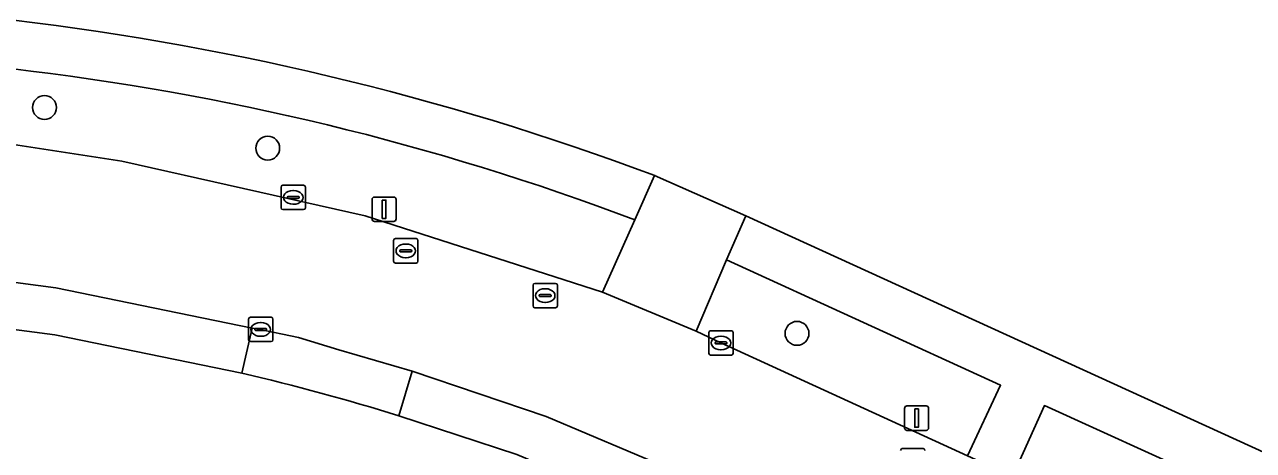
# Model space of a CAD drawing. Extents: x 162722 to 165104, y 384719 to 386284.
# Drawn here: x 164010.4 to 164060.8, y 385169.9 to 385187.3 of the extents above; entities that cross this region are included whole.
import ezdxf

# ---------------------------------------------------------------- set-up
doc = ezdxf.new("R2010")
doc.units = 0
for name, color, linetype in [('IMGEO_Boom', 7, 'Continuous'), ('IMGEO_Erf', 7, 'Continuous'), ('IMGEO_Groenvoorziening', 7, 'Continuous'), ('IMGEO_Kolk', 7, 'Continuous'), ('IMGEO_Lichtmast', 7, 'Continuous'), ('IMGEO_Parkeervlak_open', 7, 'Continuous'), ('IMGEO_Rijbaan_lokaal_gesloten', 7, 'Continuous'), ('IMGEO_Rioolput', 7, 'Continuous'), ('IMGEO_Voetpad_open', 7, 'Continuous')]:
    doc.layers.add(name, color=color, linetype=linetype)

msp = doc.modelspace()

# ---------------------------------------------------------------- linework, layer by layer
at = {"layer": 'IMGEO_Boom'}
for centre in [(164011.185, 385183.923), (164020.336, 385182.255), (164042.041, 385174.672)]:
    msp.add_circle(centre, 0.489, dxfattribs=at)
at = {"layer": 'IMGEO_Erf'}
for points in [[(164036.204, 385181.139), (164039.945, 385179.482), (164072.64, 385164.57), (164078.669, 385161.813), (164095.502, 385154.125), (164099.033, 385152.538), (164099.324, 385152.404), (164101.923, 385153.628), (164120.431, 385163.473), (164142.636, 385174.734), (164131.602, 385206.911)], [(164019.273, 385173.042), (164011.601, 385174.616), (164006.685, 385175.256), (164000.92, 385175.782), (164000, 385175.844), (163980.454, 385177.525), (163975.738, 385178.054), (163957.036, 385179.674)], [(164039.766, 385163.405), (164039.734, 385163.747), (164039.672, 385164.085), (164039.579, 385164.415), (164039.458, 385164.737), (164039.308, 385165.046), (164039.132, 385165.34), (164038.929, 385165.618), (164038.703, 385165.876), (164038.455, 385166.113), (164038.186, 385166.327), (164037.899, 385166.516), (164037.754, 385166.599), (164036.166, 385167.339), (164030.547, 385169.706), (164025.714, 385171.29)]]:
    msp.add_lwpolyline(points, dxfattribs=at)
for centre, radius, start, end in [((163996.852, 385075.903), 112.353, 69.49693, 83.76696), ((164000.145, 385090.003), 85.213, 72.53863, 77.02793)]:
    msp.add_arc(centre, radius, start, end, dxfattribs=at)
at = {"layer": 'IMGEO_Groenvoorziening'}
msp.add_lwpolyline([(164009.796, 385185.514), (164002.32, 385186.259), (164002.022, 385183.193), (164004.157, 385183.013), (164006.361, 385182.82), (164009.373, 385182.493), (164014.356, 385181.719), (164024.328, 385179.48), (164034.061, 385176.359), (164035.388, 385179.326)], dxfattribs=at)
for points in [[(164049.034, 385169.655), (164050.39, 385172.544), (164039.144, 385177.688), (164037.91, 385174.757), (164038.924, 385174.279)], [(164071.832, 385162.783), (164052.189, 385171.716), (164050.878, 385168.812), (164053.648, 385167.548), (164069.537, 385160.271), (164070.499, 385159.839)]]:
    msp.add_lwpolyline(points, close=True, dxfattribs=at)
msp.add_arc((163997.66, 385079.307), 106.898, 69.33302, 83.48118, dxfattribs=at)
at = {"layer": 'IMGEO_Kolk'}
for p, q in [((164020.882, 385179.814), (164020.882, 385180.666)), ((164020.957, 385180.74), (164021.809, 385180.74)), ((164021.184, 385180.283), (164021.582, 385180.283)), ((164021.37, 385180.52), (164021.395, 385180.52)), ((164021.883, 385180.666), (164021.883, 385179.814)), ((164021.141, 385180.234), (164021.141, 385180.246)), ((164021.579, 385180.197), (164021.181, 385180.197)), ((164021.393, 385179.96), (164021.368, 385179.96)), ((164021.625, 385180.246), (164021.625, 385180.234)), ((164021.809, 385179.74), (164020.957, 385179.74)), ((164019.55, 385174.406), (164019.55, 385175.258)), ((164019.625, 385175.332), (164020.477, 385175.332)), ((164020.551, 385175.258), (164020.551, 385174.406)), ((164019.809, 385174.826), (164019.809, 385174.838)), ((164020.247, 385174.789), (164019.849, 385174.789)), ((164019.852, 385174.875), (164020.25, 385174.875)), ((164020.038, 385175.112), (164020.063, 385175.112)), ((164020.293, 385174.838), (164020.293, 385174.826)), ((164038.498, 385174.779), (164039.35, 385174.779)), ((164020.477, 385174.332), (164019.625, 385174.332)), ((164020.061, 385174.552), (164020.036, 385174.552)), ((164038.423, 385173.853), (164038.423, 385174.705)), ((164038.682, 385174.273), (164038.682, 385174.285)), ((164039.12, 385174.236), (164038.722, 385174.236)), ((164038.725, 385174.322), (164039.123, 385174.322)), ((164038.911, 385174.559), (164038.936, 385174.559)), ((164039.166, 385174.285), (164039.166, 385174.273)), ((164039.424, 385174.705), (164039.424, 385173.853)), ((164039.35, 385173.779), (164038.498, 385173.779)), ((164038.934, 385173.999), (164038.909, 385173.999))]:
    msp.add_line(p, q, dxfattribs=at)
for points in [[(164020.882, 385179.814), (164020.882, 385180.666)], [(164020.957, 385180.74), (164021.809, 385180.74)], [(164021.883, 385180.666), (164021.883, 385179.814)], [(164021.809, 385179.74), (164020.957, 385179.74)], [(164019.55, 385174.406), (164019.55, 385175.258)], [(164019.625, 385175.332), (164020.477, 385175.332)], [(164020.551, 385175.258), (164020.551, 385174.406)], [(164038.498, 385174.779), (164039.35, 385174.779)], [(164020.477, 385174.332), (164019.625, 385174.332)], [(164038.423, 385173.853), (164038.423, 385174.705)], [(164039.424, 385174.705), (164039.424, 385173.853)], [(164039.35, 385173.779), (164038.498, 385173.779)]]:
    msp.add_lwpolyline(points, dxfattribs=at)
for centre, radius, start, end in [((164020.959, 385180.664), 0.0765, 91.552, 178.448), ((164020.959, 385180.664), 0.0765, 91.552, 178.448), ((164021.181, 385180.243), 0.0403, 85.8775, 175.7526), ((164021.586, 385180.245), 0.0386, 1.7309, 96.639), ((164021.807, 385180.664), 0.0765, 1.552, 88.448), ((164021.807, 385180.664), 0.0765, 1.552, 88.448), ((164020.959, 385179.816), 0.0765, 181.552, 268.448), ((164020.959, 385179.816), 0.0765, 181.552, 268.448), ((164021.178, 385180.233), 0.0366, 178.938, 274.7102), ((164021.582, 385180.24), 0.043, 264.8664, 352.4533), ((164021.807, 385179.816), 0.0765, 271.552, 358.448), ((164021.807, 385179.816), 0.0765, 271.552, 358.448), ((164019.627, 385175.256), 0.0765, 91.552, 178.448), ((164019.627, 385175.256), 0.0765, 91.552, 178.448), ((164020.475, 385175.256), 0.0765, 1.552, 88.448), ((164020.475, 385175.256), 0.0765, 1.552, 88.448), ((164019.849, 385174.835), 0.0403, 85.8775, 175.7526), ((164019.846, 385174.825), 0.0366, 178.938, 274.7102), ((164020.25, 385174.832), 0.043, 264.8664, 352.4533), ((164020.254, 385174.837), 0.0386, 1.7309, 96.639), ((164038.5, 385174.703), 0.0765, 91.552, 178.448), ((164038.5, 385174.703), 0.0765, 91.552, 178.448), ((164039.348, 385174.703), 0.0765, 1.552, 88.448), ((164039.348, 385174.703), 0.0765, 1.552, 88.448), ((164019.627, 385174.408), 0.0765, 181.552, 268.448), ((164019.627, 385174.408), 0.0765, 181.552, 268.448), ((164020.475, 385174.408), 0.0765, 271.552, 358.448), ((164020.475, 385174.408), 0.0765, 271.552, 358.448), ((164038.722, 385174.282), 0.0403, 85.8775, 175.7526), ((164038.719, 385174.272), 0.0366, 178.938, 274.7102), ((164039.123, 385174.279), 0.043, 264.8664, 352.4533), ((164039.127, 385174.284), 0.0386, 1.7309, 96.639), ((164038.5, 385173.855), 0.0765, 181.552, 268.448), ((164038.5, 385173.855), 0.0765, 181.552, 268.448), ((164039.348, 385173.855), 0.0765, 271.552, 358.448), ((164039.348, 385173.855), 0.0765, 271.552, 358.448)]:
    msp.add_arc(centre, radius, start, end, dxfattribs=at)
for centre, major_axis, ratio, start_param, end_param in [((164021.369, 385180.24), (-0.387, 0.002), 0.722429, 4.712389, 7.853982), ((164021.394, 385180.24), (-0.39, 0.002), 0.717154, 1.570796, 4.712389), ((164020.037, 385174.832), (-0.387, 0.002), 0.722429, 4.712389, 7.853982), ((164020.062, 385174.832), (-0.39, 0.002), 0.717154, 1.570796, 4.712389), ((164038.91, 385174.279), (-0.387, 0.002), 0.722429, 4.712389, 7.853982), ((164038.935, 385174.279), (-0.39, 0.002), 0.717154, 1.570796, 4.712389)]:
    msp.add_ellipse(centre, major_axis=major_axis, ratio=ratio, start_param=start_param, end_param=end_param, dxfattribs=at)
at = {"layer": 'IMGEO_Lichtmast'}
for p, q in [((164024.613, 385179.356), (164024.613, 385180.156)), ((164024.613, 385180.156), (164024.613, 385179.356)), ((164024.713, 385180.256), (164025.503, 385180.256)), ((164025.503, 385180.256), (164024.713, 385180.256)), ((164025.603, 385180.156), (164025.603, 385179.356)), ((164025.603, 385179.356), (164025.603, 385180.156)), ((164025.503, 385179.256), (164024.713, 385179.256)), ((164024.713, 385179.256), (164025.503, 385179.256)), ((164046.55, 385171.699), (164047.34, 385171.699)), ((164047.34, 385171.699), (164046.55, 385171.699)), ((164046.45, 385170.799), (164046.45, 385171.599)), ((164046.45, 385171.599), (164046.45, 385170.799)), ((164047.44, 385171.599), (164047.44, 385170.799)), ((164047.44, 385170.799), (164047.44, 385171.599)), ((164047.34, 385170.699), (164046.55, 385170.699)), ((164046.55, 385170.699), (164047.34, 385170.699))]:
    msp.add_line(p, q, dxfattribs=at)
for points in [[(164025.033, 385180.131), (164025.183, 385180.131), (164025.183, 385179.381), (164025.033, 385179.381), (164025.033, 385180.131)], [(164046.87, 385171.574), (164047.02, 385171.574), (164047.02, 385170.824), (164046.87, 385170.824), (164046.87, 385171.574)]]:
    msp.add_lwpolyline(points, dxfattribs=at)
for centre, start, end in [((164024.713, 385180.156), 90, 180), ((164024.713, 385180.156), 90, 180), ((164025.503, 385180.156), 0, 90), ((164025.503, 385180.156), 360, 90), ((164024.713, 385179.356), 180, 270), ((164024.713, 385179.356), 180, 270), ((164025.503, 385179.356), 270, 0), ((164025.503, 385179.356), 270, 0), ((164046.55, 385171.599), 90, 180), ((164046.55, 385171.599), 90, 180), ((164047.34, 385171.599), 0, 90), ((164047.34, 385171.599), 360, 90), ((164046.55, 385170.799), 180, 270), ((164046.55, 385170.799), 180, 270), ((164047.34, 385170.799), 270, 0), ((164047.34, 385170.799), 270, 0)]:
    msp.add_arc(centre, 0.1, start, end, dxfattribs=at)
at = {"layer": 'IMGEO_Parkeervlak_open'}
msp.add_lwpolyline([(164006.685, 385175.256), (164011.601, 385174.616), (164019.273, 385173.042), (164019.703, 385174.889), (164011.653, 385176.534), (164006.878, 385177.162)], close=True, dxfattribs=at)
msp.add_lwpolyline([(164036.795, 385169.137), (164031.751, 385171.269), (164026.265, 385173.125), (164025.714, 385171.29), (164030.547, 385169.706)], dxfattribs=at)
at = {"layer": 'IMGEO_Rijbaan_lokaal_gesloten'}
for points in [[(164069.537, 385160.271), (164053.648, 385167.548), (164050.878, 385168.812), (164049.034, 385169.655), (164038.924, 385174.279), (164037.91, 385174.757), (164034.061, 385176.359), (164024.328, 385179.48), (164014.356, 385181.719), (164009.373, 385182.493), (164006.361, 385182.82), (164004.157, 385183.013), (164002.022, 385183.193), (164000, 385183.379), (163997.041, 385183.651), (163985.03, 385184.687), (163984.115, 385184.765), (163982.729, 385184.885), (163961.332, 385186.712), (163953.03, 385187.504), (163948.264, 385187.936), (163942.935, 385188.388), (163927.518, 385189.855), (163916.96, 385190.797)], [(163946.345, 385182.337), (163959.871, 385181.283), (163961.537, 385181.086), (163975.917, 385179.858), (163980.657, 385179.445), (163982.043, 385179.328), (164000, 385177.774), (164001.089, 385177.667), (164003.306, 385177.464), (164006.878, 385177.162), (164011.653, 385176.534), (164019.703, 385174.889), (164019.892, 385174.859), (164021.592, 385174.502), (164023.254, 385173.995), (164026.265, 385173.125), (164031.751, 385171.269), (164036.795, 385169.137), (164051.9, 385162.23), (164052.042, 385162.153), (164054.177, 385161.165), (164066.085, 385155.714)]]:
    msp.add_lwpolyline(points, dxfattribs=at)
at = {"layer": 'IMGEO_Rioolput'}
for p, q in [((164025.497, 385177.625), (164025.497, 385178.477)), ((164025.572, 385178.551), (164026.424, 385178.551)), ((164025.985, 385178.331), (164026.01, 385178.331)), ((164026.498, 385178.477), (164026.498, 385177.625)), ((164025.756, 385178.045), (164025.756, 385178.057)), ((164026.194, 385178.008), (164025.796, 385178.008)), ((164025.799, 385178.094), (164026.197, 385178.094)), ((164026.008, 385177.771), (164025.983, 385177.771)), ((164026.24, 385178.057), (164026.24, 385178.045)), ((164026.424, 385177.551), (164025.572, 385177.551)), ((164031.215, 385175.794), (164031.215, 385176.646)), ((164031.29, 385176.72), (164032.142, 385176.72)), ((164031.517, 385176.263), (164031.915, 385176.263)), ((164031.703, 385176.5), (164031.728, 385176.5)), ((164032.216, 385176.646), (164032.216, 385175.794)), ((164031.474, 385176.214), (164031.474, 385176.226)), ((164031.912, 385176.177), (164031.514, 385176.177)), ((164031.726, 385175.94), (164031.701, 385175.94)), ((164031.958, 385176.226), (164031.958, 385176.214)), ((164032.142, 385175.72), (164031.29, 385175.72)), ((164046.36, 385169.952), (164047.212, 385169.952))]:
    msp.add_line(p, q, dxfattribs=at)
for points in [[(164025.497, 385177.625), (164025.497, 385178.477)], [(164025.572, 385178.551), (164026.424, 385178.551)], [(164026.498, 385178.477), (164026.498, 385177.625)], [(164026.424, 385177.551), (164025.572, 385177.551)], [(164031.215, 385175.794), (164031.215, 385176.646)], [(164031.29, 385176.72), (164032.142, 385176.72)], [(164032.216, 385176.646), (164032.216, 385175.794)], [(164032.142, 385175.72), (164031.29, 385175.72)], [(164046.36, 385169.952), (164047.212, 385169.952)]]:
    msp.add_lwpolyline(points, dxfattribs=at)
for centre, radius, start, end in [((164025.574, 385178.475), 0.0765, 91.552, 178.448), ((164025.574, 385178.475), 0.0765, 91.552, 178.448), ((164026.422, 385178.475), 0.0765, 1.552, 88.448), ((164026.422, 385178.475), 0.0765, 1.552, 88.448), ((164025.796, 385178.054), 0.0403, 85.8775, 175.7526), ((164025.793, 385178.044), 0.0366, 178.938, 274.7102), ((164026.197, 385178.051), 0.043, 264.8664, 352.4533), ((164026.201, 385178.056), 0.0386, 1.7309, 96.639), ((164025.574, 385177.627), 0.0765, 181.552, 268.448), ((164025.574, 385177.627), 0.0765, 181.552, 268.448), ((164026.422, 385177.627), 0.0765, 271.552, 358.448), ((164026.422, 385177.627), 0.0765, 271.552, 358.448), ((164031.292, 385176.644), 0.0765, 91.552, 178.448), ((164031.292, 385176.644), 0.0765, 91.552, 178.448), ((164031.514, 385176.223), 0.0403, 85.8775, 175.7526), ((164031.919, 385176.225), 0.0386, 1.7309, 96.639), ((164032.14, 385176.644), 0.0765, 1.552, 88.448), ((164032.14, 385176.644), 0.0765, 1.552, 88.448), ((164031.292, 385175.796), 0.0765, 181.552, 268.448), ((164031.292, 385175.796), 0.0765, 181.552, 268.448), ((164031.511, 385176.213), 0.0366, 178.938, 274.7102), ((164031.915, 385176.22), 0.043, 264.8664, 352.4533), ((164032.14, 385175.796), 0.0765, 271.552, 358.448), ((164032.14, 385175.796), 0.0765, 271.552, 358.448), ((164046.362, 385169.876), 0.0765, 91.552, 178.448), ((164046.362, 385169.876), 0.0765, 91.552, 178.448), ((164047.21, 385169.876), 0.0765, 1.552, 88.448), ((164047.21, 385169.876), 0.0765, 1.552, 88.448)]:
    msp.add_arc(centre, radius, start, end, dxfattribs=at)
for centre, major_axis, ratio, start_param, end_param in [((164025.984, 385178.051), (-0.387, 0.002), 0.722429, 4.712389, 7.853982), ((164026.009, 385178.051), (-0.39, 0.002), 0.717154, 1.570796, 4.712389), ((164031.702, 385176.22), (-0.387, 0.002), 0.722429, 4.712389, 7.853982), ((164031.727, 385176.22), (-0.39, 0.002), 0.717154, 1.570796, 4.712389)]:
    msp.add_ellipse(centre, major_axis=major_axis, ratio=ratio, start_param=start_param, end_param=end_param, dxfattribs=at)
at = {"layer": 'IMGEO_Voetpad_open'}
for points in [[(164037.91, 385174.757), (164039.144, 385177.688), (164039.945, 385179.482), (164036.204, 385181.139), (164035.388, 385179.326), (164034.061, 385176.359)], [(164050.878, 385168.812), (164052.189, 385171.716), (164071.832, 385162.783), (164072.64, 385164.57), (164039.945, 385179.482), (164039.144, 385177.688), (164050.39, 385172.544), (164049.034, 385169.655)]]:
    msp.add_lwpolyline(points, close=True, dxfattribs=at)
for points in [[(164035.388, 385179.326), (164036.204, 385181.139)], [(164025.714, 385171.29), (164026.265, 385173.125), (164023.254, 385173.995), (164021.592, 385174.502), (164019.892, 385174.859), (164019.703, 385174.889), (164019.273, 385173.042)]]:
    msp.add_lwpolyline(points, dxfattribs=at)
for centre, radius, start, end in [((163996.852, 385075.903), 112.353, 69.49693, 83.76696), ((163997.66, 385079.307), 106.898, 69.33302, 83.48118), ((164000.145, 385090.003), 85.213, 72.53863, 77.02793)]:
    msp.add_arc(centre, radius, start, end, dxfattribs=at)

doc.saveas('drawing.dxf')
